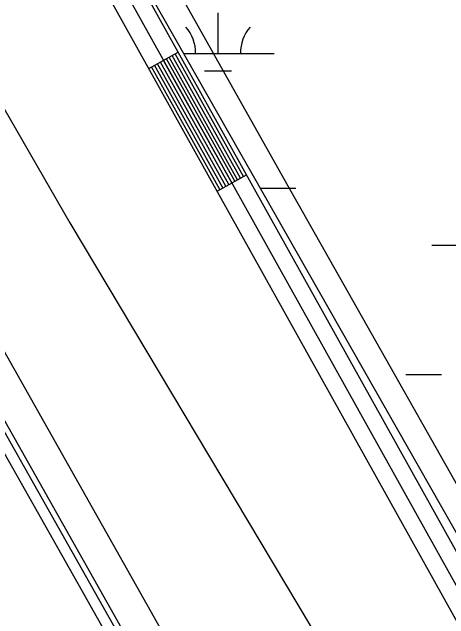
# Model space of a CAD drawing. Extents: x 3177185 to 3215018, y 812988 to 838321.
# Drawn here: x 3187527 to 3187915, y 833803 to 834344 of the extents above; entities that cross this region are included whole.
import ezdxf

# ---------------------------------------------------------------- set-up
doc = ezdxf.new("R2010")
doc.units = 0
for name, color, linetype in [('V-LEVE-TOET', 7, 'Continuous'), ('V-RAIL-TRAK', 7, 'Continuous'), ('V-ROAD-CNTR', 7, 'Continuous'), ('V-SURV-LINE', 7, 'Continuous'), ('V-TOPO-SHOR', 7, 'Continuous'), ('V-WETL-SWMP', 7, 'Continuous')]:
    doc.layers.add(name, color=color, linetype=linetype)

msp = doc.modelspace()

# ---------------------------------------------------------------- linework, layer by layer
at = {"layer": 'V-LEVE-TOET'}
msp.add_lwpolyline([(3187383.23, 834494.39), (3187577.88, 834155.85), (3187883.42, 833643.85)], dxfattribs=at)
at = {"layer": 'V-RAIL-TRAK'}
msp.add_lwpolyline([(3187196.12, 834523.53), (3187196.25, 834523.29), (3187271.85, 834388.64), (3187402.7, 834157.47), (3187585.04, 833834.62), (3187750.78, 833540.2), (3187893.1, 833287.67), (3188030.93, 833043.52), (3188202.65, 832738.42), (3188367.55, 832446.95), (3188515.52, 832184.73), (3188604.36, 832027.33), (3188747.84, 831773.16), (3188900.96, 831502.07), (3189063.71, 831212.57), (3189216.32, 830942.96), (3189328.91, 830743), (3189498.14, 830440.69), (3189598.28, 830264.4), (3189789.76, 829923.97), (3189818.65, 829873.53), (3190149.29, 829287.64), (3190388.42, 828864.74)], dxfattribs=at)
at = {"layer": 'V-ROAD-CNTR'}
for p, q in [((3187648.17, 834293.37), (3187674.38, 834307.96)), ((3187708.99, 834184.16), (3187735.2, 834198.76))]:
    msp.add_line(p, q, dxfattribs=at)
for points in [[(3186813.02, 835225.18), (3189830.71, 829864.12), (3191892.33, 826207.06)], [(3187154.46, 835210.68), (3188198.58, 833335.9), (3188523.21, 832760.12), (3189009.27, 831902.07), (3189884.71, 830351.6)], [(3188185.49, 833328.56), (3187141.35, 835203.39)], [(3188211.66, 833343.23), (3187206.26, 835148.51)], [(3187727.33, 834194.38), (3187666.51, 834303.58)], [(3187729.95, 834195.84), (3187669.13, 834305.04)], [(3187732.57, 834197.3), (3187671.75, 834306.5)], [(3187716.85, 834188.54), (3187656.03, 834297.75)], [(3187719.47, 834190), (3187658.65, 834299.21)], [(3187722.09, 834191.46), (3187661.27, 834300.67)], [(3187724.71, 834192.92), (3187663.89, 834302.13)], [(3187711.61, 834185.62), (3187650.79, 834294.83)], [(3187714.23, 834187.08), (3187653.41, 834296.29)]]:
    msp.add_lwpolyline(points, dxfattribs=at)
at = {"layer": 'V-SURV-LINE'}
for points in [[(3187370.03, 834306.63), (3188326.78, 832607.71)], [(3188300.64, 832593), (3187343.89, 834291.92)]]:
    msp.add_lwpolyline(points, dxfattribs=at)
at = {"layer": 'V-TOPO-SHOR'}
msp.add_lwpolyline([(3187600.67, 834493.17), (3187631.85, 834438.44), (3187772.02, 834188.94), (3187920.26, 833926.29), (3187967.94, 833840.71)], dxfattribs=at)
at = {"layer": 'V-WETL-SWMP'}
for p, q in [((3188329.99, 833161.31), (3187195.53, 835158.68)), ((3187709.89, 834306.95), (3187709.89, 834342.95)), ((3187679.29, 834306.95), (3187759.89, 834306.95)), ((3187697.89, 834291.52), (3187721.89, 834291.52)), ((3187747.49, 834186.88), (3187779.04, 834186.88)), ((3187900.36, 834136.13), (3188000.36, 834136.13)), ((3187876.95, 834020.7), (3187908.95, 834020.7))]:
    msp.add_line(p, q, dxfattribs=at)
for centre, start, end in [((3187654.64, 834307.42), 359.2282, 40.7718), ((3187765.13, 834307.42), 139.2282, 180.7718)]:
    msp.add_arc(centre, 35.25, start, end, dxfattribs=at)

doc.saveas('drawing.dxf')
